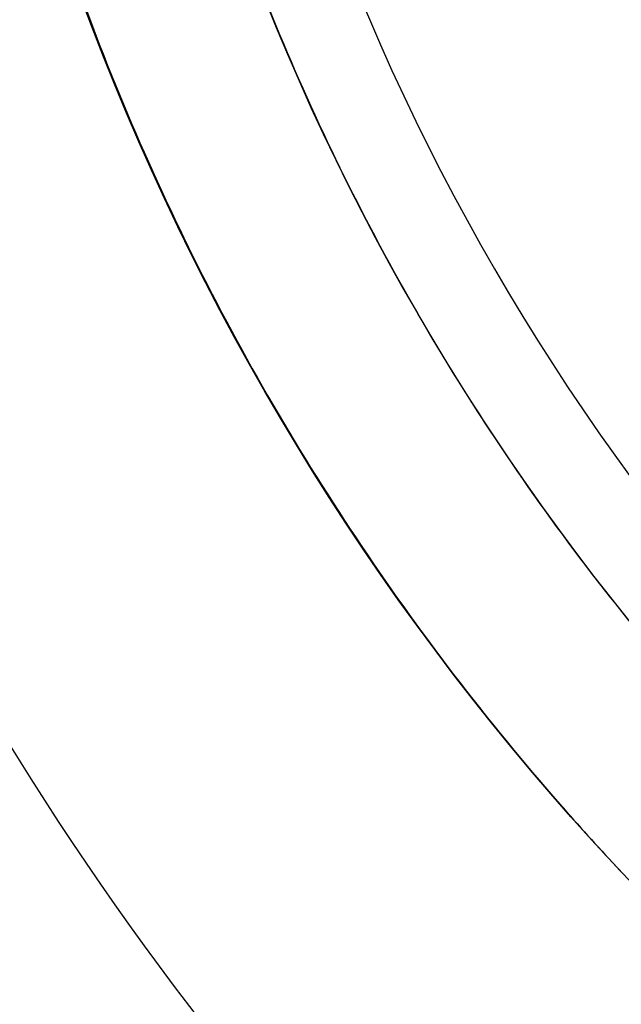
# Model space of a CAD drawing. Header units: centimetres. Extents: x -10.1 to 10.1, y -10.1 to 10.1.
# Tile 922 of 1056: x -9.5361 to -9.4482, y -0.2762 to -0.1323. Entities that reach past the tile are written whole.
import ezdxf

# ---------------------------------------------------------------- set-up
doc = ezdxf.new("R2010")
doc.units = ezdxf.units.CM
doc.layers.add('Default', color=7, linetype='Continuous', true_color=0x000000)

msp = doc.modelspace()

# ---------------------------------------------------------------- linework, layer by layer
at = {"layer": 'Default', "extrusion": (0, 0, -1)}
for centre, radius, start, end in [((9.175, 0, 0.02), 0.375, 270, 90), ((0, 0, -0.1), 10.05, 180, 0), ((0, 0, 0.3), 10.05, 180, 0)]:
    msp.add_arc(centre, radius, start, end, dxfattribs=at)
at = {"layer": 'Default'}
for centre, radius, start, end in [((-9.175, 0, -0.31), 0.375, 90, 270), ((-9.175, 0, -0.02), 0.3, 90, 270), ((-9.175, 0, -0.07), 0.3, 90, 270), ((-9.175, 0, -0.045), 0.3, 90, 270), ((-9.175, 0, -0.687), 0.35, 178.8092, 358.8092), ((-9.175, 0, -0.7), 0.337, 178.8092, 358.8092), ((-9.175, 0, -0.7), 0.337, 178.8092, 358.8092), ((0, 0, -0.7), 10.05, 180, 0)]:
    msp.add_arc(centre, radius, start, end, dxfattribs=at)
at = {"layer": 'Default', "extrusion": (-7.41524e-08, 4.19516e-05, 1)}
msp.add_arc((-9.15, 0.00002, -0.7), 0.45498, 180.0011, 0.0014, dxfattribs=at)
at = {"layer": 'Default'}
for points in [[(-9.55, 0, -0.6), (-9.55, -0.00817, -0.6), (-9.54947, -0.0245, -0.59996), (-9.54707, -0.04889, -0.59976), (-9.54308, -0.07308, -0.59942), (-9.53753, -0.09695, -0.59896), (-9.53042, -0.12041, -0.59837), (-9.5218, -0.14336, -0.59765), (-9.5117, -0.16571, -0.5968), (-9.50015, -0.18735, -0.59583), (-9.48722, -0.20819, -0.59474), (-9.47295, -0.22815, -0.59354), (-9.4574, -0.24714, -0.59223), (-9.44064, -0.26507, -0.59081), (-9.42273, -0.28188, -0.58929), (-9.40376, -0.29748, -0.58767), (-9.38381, -0.31181, -0.58597), (-9.36294, -0.32481, -0.58418), (-9.34128, -0.33642, -0.58231), (-9.31889, -0.34659, -0.58038), (-9.29588, -0.35527, -0.57839), (-9.27234, -0.36242, -0.57634), (-9.24838, -0.36802, -0.57424), (-9.2241, -0.37204, -0.57211), (-9.19961, -0.37446, -0.56996), (-9.1832, -0.375, -0.5685), (-9.175, -0.375, -0.56778)], [(-9.20044, -0.34907, -0.66301), (-9.20801, -0.34852, -0.66346), (-9.22315, -0.34692, -0.66434), (-9.24571, -0.34304, -0.66561), (-9.26797, -0.33769, -0.66682), (-9.28977, -0.33091, -0.66798), (-9.31103, -0.32275, -0.66908), (-9.33174, -0.31322, -0.67011), (-9.35179, -0.30235, -0.67109), (-9.37113, -0.29018, -0.67201), (-9.38959, -0.27681, -0.67287), (-9.40714, -0.26227, -0.67366), (-9.4237, -0.24662, -0.6744), (-9.43922, -0.22992, -0.67507), (-9.45364, -0.21221, -0.67569), (-9.46684, -0.19365, -0.67624), (-9.47883, -0.17425, -0.67674), (-9.48952, -0.15412, -0.67717), (-9.49887, -0.13334, -0.67755), (-9.50687, -0.11197, -0.67786), (-9.51344, -0.09017, -0.67812), (-9.51859, -0.06795, -0.67833), (-9.52228, -0.04547, -0.67847), (-9.52451, -0.02278, -0.67856), (-9.525, -0.00759, -0.67857), (-9.525, 0, -0.67858)]]:
    msp.add_open_spline(points, degree=3, dxfattribs=at)

doc.saveas('drawing.dxf')
